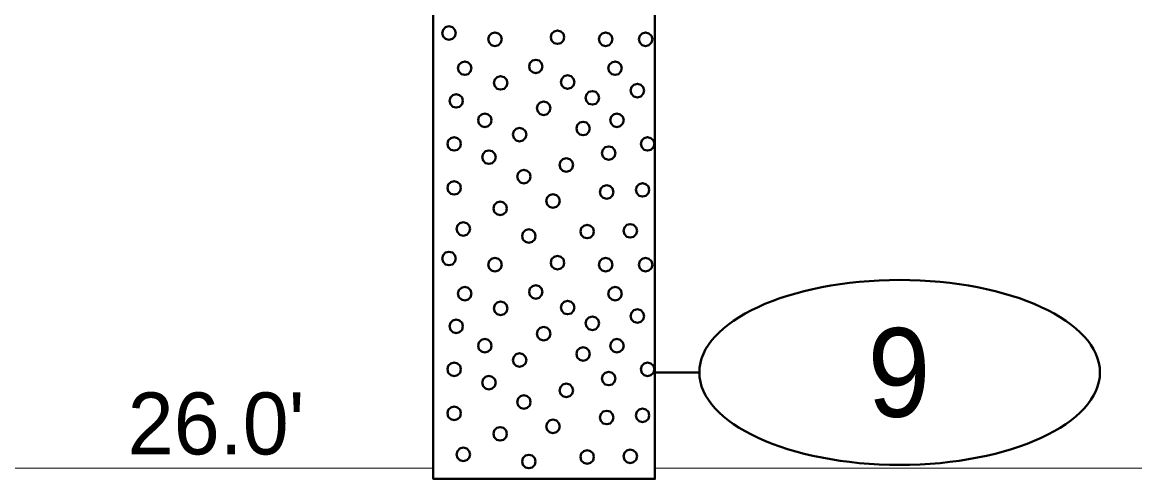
# Model space of a CAD drawing. Extents: x -582 to 653, y -817 to -3.
# Drawn here: x -30.1 to -17.56, y -215.52 to -210.45 of the extents above; entities that cross this region are included whole.
import ezdxf
from ezdxf.enums import TextEntityAlignment as Align

# ---------------------------------------------------------------- set-up
doc = ezdxf.new("R2010")
doc.units = 0
doc.header["$LTSCALE"] = 0.4
doc.layers.add('27', color=7, linetype='Continuous', lineweight=40)
doc.layers.add('7', color=7, linetype='Continuous', lineweight=13)

msp = doc.modelspace()

# ---------------------------------------------------------------- linework, layer by layer
at = {"layer": '27'}
msp.add_line((-22.4714, -214.3929), (-22.9714, -214.3929), dxfattribs=at)
for points in [[(-25.4713, -200.5929), (-22.9713, -200.5929), (-22.9713, -215.5929), (-25.4713, -215.5929)], [(-25.217, -210.5694), (-25.2272, -210.5313), (-25.2551, -210.5034), (-25.2932, -210.4932), (-25.3313, -210.5034), (-25.3592, -210.5313), (-25.3694, -210.5694), (-25.3592, -210.6075), (-25.3313, -210.6354), (-25.2932, -210.6456), (-25.2551, -210.6354), (-25.2272, -210.6075)], [(-24.6983, -210.6393), (-24.7085, -210.6012), (-24.7364, -210.5733), (-24.7745, -210.5631), (-24.8126, -210.5733), (-24.8405, -210.6012), (-24.8507, -210.6393), (-24.8405, -210.6774), (-24.8126, -210.7053), (-24.7745, -210.7155), (-24.7364, -210.7053), (-24.7085, -210.6774)], [(-23.994, -210.6164), (-24.0042, -210.5783), (-24.0321, -210.5504), (-24.0702, -210.5402), (-24.1083, -210.5504), (-24.1362, -210.5783), (-24.1464, -210.6164), (-24.1362, -210.6545), (-24.1083, -210.6824), (-24.0702, -210.6926), (-24.0321, -210.6824), (-24.0042, -210.6545)], [(-23.4512, -210.6393), (-23.4614, -210.6012), (-23.4893, -210.5733), (-23.5274, -210.5631), (-23.5655, -210.5733), (-23.5934, -210.6012), (-23.6036, -210.6393), (-23.5934, -210.6774), (-23.5655, -210.7053), (-23.5274, -210.7155), (-23.4893, -210.7053), (-23.4614, -210.6774)], [(-23.0011, -210.6393), (-23.0113, -210.6012), (-23.0392, -210.5733), (-23.0773, -210.5631), (-23.1154, -210.5733), (-23.1433, -210.6012), (-23.1535, -210.6393), (-23.1433, -210.6774), (-23.1154, -210.7053), (-23.0773, -210.7155), (-23.0392, -210.7053), (-23.0113, -210.6774)], [(-25.0394, -210.9655), (-25.0496, -210.9274), (-25.0775, -210.8996), (-25.1156, -210.8893), (-25.1537, -210.8996), (-25.1816, -210.9274), (-25.1918, -210.9655), (-25.1816, -211.0036), (-25.1537, -211.0315), (-25.1156, -211.0417), (-25.0775, -211.0315), (-25.0496, -211.0036)], [(-24.2384, -210.946), (-24.2487, -210.9079), (-24.2765, -210.88), (-24.3146, -210.8698), (-24.3527, -210.88), (-24.3806, -210.9079), (-24.3908, -210.946), (-24.3806, -210.9841), (-24.3527, -211.0119), (-24.3146, -211.0222), (-24.2765, -211.0119), (-24.2487, -210.9841)], [(-23.3448, -210.9656), (-23.355, -210.9275), (-23.3829, -210.8996), (-23.421, -210.8894), (-23.4591, -210.8996), (-23.487, -210.9275), (-23.4972, -210.9656), (-23.487, -211.0037), (-23.4591, -211.0316), (-23.421, -211.0418), (-23.3829, -211.0316), (-23.355, -211.0037)], [(-24.6345, -211.1308), (-24.6447, -211.0927), (-24.6726, -211.0648), (-24.7107, -211.0546), (-24.7488, -211.0648), (-24.7767, -211.0927), (-24.7869, -211.1308), (-24.7767, -211.1689), (-24.7488, -211.1968), (-24.7107, -211.207), (-24.6726, -211.1968), (-24.6447, -211.1689)], [(-23.8794, -211.1218), (-23.8896, -211.0837), (-23.9175, -211.0558), (-23.9556, -211.0456), (-23.9937, -211.0558), (-24.0216, -211.0837), (-24.0318, -211.1218), (-24.0216, -211.1599), (-23.9937, -211.1878), (-23.9556, -211.198), (-23.9175, -211.1878), (-23.8896, -211.1599)], [(-25.1356, -211.3334), (-25.1458, -211.2953), (-25.1737, -211.2674), (-25.2118, -211.2572), (-25.2499, -211.2674), (-25.2778, -211.2953), (-25.288, -211.3334), (-25.2778, -211.3715), (-25.2499, -211.3994), (-25.2118, -211.4096), (-25.1737, -211.3994), (-25.1458, -211.3715)], [(-23.6012, -211.2991), (-23.6114, -211.261), (-23.6393, -211.2331), (-23.6774, -211.2229), (-23.7155, -211.2331), (-23.7434, -211.261), (-23.7536, -211.2991), (-23.7434, -211.3372), (-23.7155, -211.3651), (-23.6774, -211.3753), (-23.6393, -211.3651), (-23.6114, -211.3372)], [(-23.0939, -211.2177), (-23.1041, -211.1796), (-23.132, -211.1517), (-23.1701, -211.1415), (-23.2082, -211.1517), (-23.2361, -211.1796), (-23.2463, -211.2177), (-23.2361, -211.2558), (-23.2082, -211.2837), (-23.1701, -211.2939), (-23.132, -211.2837), (-23.1041, -211.2558)], [(-24.1495, -211.4166), (-24.1597, -211.3785), (-24.1876, -211.3506), (-24.2257, -211.3404), (-24.2638, -211.3506), (-24.2917, -211.3785), (-24.3019, -211.4166), (-24.2917, -211.4547), (-24.2638, -211.4826), (-24.2257, -211.4928), (-24.1876, -211.4826), (-24.1597, -211.4547)], [(-24.8127, -211.5521), (-24.8229, -211.514), (-24.8508, -211.4861), (-24.8889, -211.4759), (-24.927, -211.4861), (-24.9549, -211.514), (-24.9651, -211.5521), (-24.9549, -211.5902), (-24.927, -211.618), (-24.8889, -211.6283), (-24.8508, -211.618), (-24.8229, -211.5902)], [(-23.324, -211.5521), (-23.3342, -211.514), (-23.3621, -211.4861), (-23.4002, -211.4759), (-23.4383, -211.4861), (-23.4662, -211.514), (-23.4764, -211.5521), (-23.4662, -211.5902), (-23.4383, -211.618), (-23.4002, -211.6283), (-23.3621, -211.618), (-23.3342, -211.5902)], [(-24.4211, -211.7135), (-24.4314, -211.6754), (-24.4592, -211.6475), (-24.4973, -211.6373), (-24.5354, -211.6475), (-24.5633, -211.6754), (-24.5735, -211.7135), (-24.5633, -211.7516), (-24.5354, -211.7795), (-24.4973, -211.7897), (-24.4592, -211.7795), (-24.4314, -211.7516)], [(-23.7054, -211.6449), (-23.7156, -211.6068), (-23.7435, -211.5789), (-23.7816, -211.5687), (-23.8197, -211.5789), (-23.8476, -211.6068), (-23.8578, -211.6449), (-23.8476, -211.683), (-23.8197, -211.7108), (-23.7816, -211.7211), (-23.7435, -211.7108), (-23.7156, -211.683)], [(-25.1585, -211.8177), (-25.1687, -211.7796), (-25.1966, -211.7518), (-25.2347, -211.7415), (-25.2728, -211.7518), (-25.3007, -211.7796), (-25.3109, -211.8177), (-25.3007, -211.8558), (-25.2728, -211.8837), (-25.2347, -211.8939), (-25.1966, -211.8837), (-25.1687, -211.8558)], [(-22.9783, -211.8177), (-22.9885, -211.7796), (-23.0164, -211.7518), (-23.0545, -211.7415), (-23.0926, -211.7518), (-23.1204, -211.7796), (-23.1307, -211.8177), (-23.1204, -211.8558), (-23.0926, -211.8837), (-23.0545, -211.8939), (-23.0164, -211.8837), (-22.9885, -211.8558)], [(-24.7669, -211.9678), (-24.7771, -211.9297), (-24.805, -211.9018), (-24.8431, -211.8916), (-24.8812, -211.9018), (-24.9091, -211.9297), (-24.9193, -211.9678), (-24.9091, -212.0059), (-24.8812, -212.0337), (-24.8431, -212.044), (-24.805, -212.0337), (-24.7771, -212.0059)], [(-23.4168, -211.922), (-23.4271, -211.8839), (-23.4549, -211.856), (-23.493, -211.8458), (-23.5311, -211.856), (-23.559, -211.8839), (-23.5692, -211.922), (-23.559, -211.9601), (-23.5311, -211.988), (-23.493, -211.9982), (-23.4549, -211.988), (-23.4271, -211.9601)], [(-23.8948, -212.0555), (-23.905, -212.0174), (-23.9329, -211.9895), (-23.971, -211.9793), (-24.0091, -211.9895), (-24.037, -212.0174), (-24.0472, -212.0555), (-24.037, -212.0936), (-24.0091, -212.1215), (-23.971, -212.1317), (-23.9329, -212.1215), (-23.905, -212.0936)], [(-24.3728, -212.1864), (-24.383, -212.1483), (-24.4109, -212.1204), (-24.449, -212.1102), (-24.4871, -212.1204), (-24.515, -212.1483), (-24.5252, -212.1864), (-24.515, -212.2245), (-24.4871, -212.2524), (-24.449, -212.2626), (-24.4109, -212.2524), (-24.383, -212.2245)], [(-25.1585, -212.3135), (-25.1687, -212.2754), (-25.1966, -212.2476), (-25.2347, -212.2373), (-25.2728, -212.2476), (-25.3007, -212.2754), (-25.3109, -212.3135), (-25.3007, -212.3516), (-25.2728, -212.3795), (-25.2347, -212.3897), (-25.1966, -212.3795), (-25.1687, -212.3516)], [(-23.0355, -212.3364), (-23.0457, -212.2983), (-23.0736, -212.2704), (-23.1117, -212.2602), (-23.1498, -212.2704), (-23.1777, -212.2983), (-23.1879, -212.3364), (-23.1777, -212.3745), (-23.1498, -212.4024), (-23.1117, -212.4126), (-23.0736, -212.4024), (-23.0457, -212.3745)], [(-24.0449, -212.461), (-24.0551, -212.4229), (-24.083, -212.395), (-24.1211, -212.3848), (-24.1592, -212.395), (-24.187, -212.4229), (-24.1973, -212.461), (-24.187, -212.4991), (-24.1592, -212.527), (-24.1211, -212.5372), (-24.083, -212.527), (-24.0551, -212.4991)], [(-23.4397, -212.3606), (-23.4499, -212.3225), (-23.4778, -212.2946), (-23.5159, -212.2844), (-23.554, -212.2946), (-23.5819, -212.3225), (-23.5921, -212.3606), (-23.5819, -212.3987), (-23.554, -212.4266), (-23.5159, -212.4368), (-23.4778, -212.4266), (-23.4499, -212.3987)], [(-24.6398, -212.5449), (-24.65, -212.5068), (-24.6779, -212.4789), (-24.716, -212.4687), (-24.7541, -212.4789), (-24.782, -212.5068), (-24.7922, -212.5449), (-24.782, -212.583), (-24.7541, -212.6109), (-24.716, -212.6211), (-24.6779, -212.6109), (-24.65, -212.583)], [(-25.0555, -212.7763), (-25.0657, -212.7382), (-25.0936, -212.7103), (-25.1317, -212.7001), (-25.1698, -212.7103), (-25.1977, -212.7382), (-25.2079, -212.7763), (-25.1977, -212.8144), (-25.1698, -212.8423), (-25.1317, -212.8525), (-25.0936, -212.8423), (-25.0657, -212.8144)], [(-23.6597, -212.8055), (-23.6699, -212.7674), (-23.6978, -212.7395), (-23.7359, -212.7293), (-23.774, -212.7395), (-23.8018, -212.7674), (-23.8121, -212.8055), (-23.8018, -212.8436), (-23.774, -212.8715), (-23.7359, -212.8817), (-23.6978, -212.8715), (-23.6699, -212.8436)], [(-23.174, -212.7979), (-23.1842, -212.7598), (-23.2121, -212.7319), (-23.2502, -212.7217), (-23.2883, -212.7319), (-23.3162, -212.7598), (-23.3264, -212.7979), (-23.3162, -212.836), (-23.2883, -212.8639), (-23.2502, -212.8741), (-23.2121, -212.8639), (-23.1842, -212.836)], [(-24.3169, -212.8564), (-24.3271, -212.8183), (-24.355, -212.7904), (-24.3931, -212.7802), (-24.4312, -212.7904), (-24.4591, -212.8183), (-24.4693, -212.8564), (-24.4591, -212.8945), (-24.4312, -212.9224), (-24.3931, -212.9326), (-24.355, -212.9224), (-24.3271, -212.8945)], [(-25.217, -213.1094), (-25.2272, -213.0713), (-25.2551, -213.0434), (-25.2932, -213.0332), (-25.3313, -213.0434), (-25.3592, -213.0713), (-25.3694, -213.1094), (-25.3592, -213.1475), (-25.3313, -213.1754), (-25.2932, -213.1856), (-25.2551, -213.1754), (-25.2272, -213.1475)], [(-24.6983, -213.1793), (-24.7085, -213.1412), (-24.7364, -213.1133), (-24.7745, -213.1031), (-24.8126, -213.1133), (-24.8405, -213.1412), (-24.8507, -213.1793), (-24.8405, -213.2174), (-24.8126, -213.2453), (-24.7745, -213.2555), (-24.7364, -213.2453), (-24.7085, -213.2174)], [(-23.994, -213.1564), (-24.0042, -213.1183), (-24.0321, -213.0904), (-24.0702, -213.0802), (-24.1083, -213.0904), (-24.1362, -213.1183), (-24.1464, -213.1564), (-24.1362, -213.1945), (-24.1083, -213.2224), (-24.0702, -213.2326), (-24.0321, -213.2224), (-24.0042, -213.1945)], [(-23.4512, -213.1793), (-23.4614, -213.1412), (-23.4893, -213.1133), (-23.5274, -213.1031), (-23.5655, -213.1133), (-23.5934, -213.1412), (-23.6036, -213.1793), (-23.5934, -213.2174), (-23.5655, -213.2453), (-23.5274, -213.2555), (-23.4893, -213.2453), (-23.4614, -213.2174)], [(-23.0011, -213.1793), (-23.0113, -213.1412), (-23.0392, -213.1133), (-23.0773, -213.1031), (-23.1154, -213.1133), (-23.1433, -213.1412), (-23.1535, -213.1793), (-23.1433, -213.2174), (-23.1154, -213.2453), (-23.0773, -213.2555), (-23.0392, -213.2453), (-23.0113, -213.2174)], [(-25.0394, -213.5055), (-25.0496, -213.4674), (-25.0775, -213.4396), (-25.1156, -213.4293), (-25.1537, -213.4396), (-25.1816, -213.4674), (-25.1918, -213.5055), (-25.1816, -213.5436), (-25.1537, -213.5715), (-25.1156, -213.5817), (-25.0775, -213.5715), (-25.0496, -213.5436)], [(-24.2384, -213.486), (-24.2487, -213.4479), (-24.2765, -213.42), (-24.3146, -213.4098), (-24.3527, -213.42), (-24.3806, -213.4479), (-24.3908, -213.486), (-24.3806, -213.5241), (-24.3527, -213.5519), (-24.3146, -213.5622), (-24.2765, -213.5519), (-24.2487, -213.5241)], [(-23.3448, -213.5056), (-23.355, -213.4675), (-23.3829, -213.4396), (-23.421, -213.4294), (-23.4591, -213.4396), (-23.487, -213.4675), (-23.4972, -213.5056), (-23.487, -213.5437), (-23.4591, -213.5716), (-23.421, -213.5818), (-23.3829, -213.5716), (-23.355, -213.5437)], [(-24.6345, -213.6708), (-24.6447, -213.6327), (-24.6726, -213.6048), (-24.7107, -213.5946), (-24.7488, -213.6048), (-24.7767, -213.6327), (-24.7869, -213.6708), (-24.7767, -213.7089), (-24.7488, -213.7368), (-24.7107, -213.747), (-24.6726, -213.7368), (-24.6447, -213.7089)], [(-23.8794, -213.6618), (-23.8896, -213.6237), (-23.9175, -213.5958), (-23.9556, -213.5856), (-23.9937, -213.5958), (-24.0216, -213.6237), (-24.0318, -213.6618), (-24.0216, -213.6999), (-23.9937, -213.7278), (-23.9556, -213.738), (-23.9175, -213.7278), (-23.8896, -213.6999)], [(-23.6012, -213.8391), (-23.6114, -213.801), (-23.6393, -213.7731), (-23.6774, -213.7629), (-23.7155, -213.7731), (-23.7434, -213.801), (-23.7536, -213.8391), (-23.7434, -213.8772), (-23.7155, -213.9051), (-23.6774, -213.9153), (-23.6393, -213.9051), (-23.6114, -213.8772)], [(-23.0939, -213.7577), (-23.1041, -213.7196), (-23.132, -213.6917), (-23.1701, -213.6815), (-23.2082, -213.6917), (-23.2361, -213.7196), (-23.2463, -213.7577), (-23.2361, -213.7958), (-23.2082, -213.8237), (-23.1701, -213.8339), (-23.132, -213.8237), (-23.1041, -213.7958)], [(-25.1356, -213.8734), (-25.1458, -213.8353), (-25.1737, -213.8074), (-25.2118, -213.7972), (-25.2499, -213.8074), (-25.2778, -213.8353), (-25.288, -213.8734), (-25.2778, -213.9115), (-25.2499, -213.9394), (-25.2118, -213.9496), (-25.1737, -213.9394), (-25.1458, -213.9115)], [(-24.1495, -213.9566), (-24.1597, -213.9185), (-24.1876, -213.8906), (-24.2257, -213.8804), (-24.2638, -213.8906), (-24.2917, -213.9185), (-24.3019, -213.9566), (-24.2917, -213.9947), (-24.2638, -214.0226), (-24.2257, -214.0328), (-24.1876, -214.0226), (-24.1597, -213.9947)], [(-24.8127, -214.0921), (-24.8229, -214.054), (-24.8508, -214.0261), (-24.8889, -214.0159), (-24.927, -214.0261), (-24.9549, -214.054), (-24.9651, -214.0921), (-24.9549, -214.1302), (-24.927, -214.158), (-24.8889, -214.1683), (-24.8508, -214.158), (-24.8229, -214.1302)], [(-23.324, -214.0921), (-23.3342, -214.054), (-23.3621, -214.0261), (-23.4002, -214.0159), (-23.4383, -214.0261), (-23.4662, -214.054), (-23.4764, -214.0921), (-23.4662, -214.1302), (-23.4383, -214.158), (-23.4002, -214.1683), (-23.3621, -214.158), (-23.3342, -214.1302)], [(-23.7054, -214.1849), (-23.7156, -214.1468), (-23.7435, -214.1189), (-23.7816, -214.1087), (-23.8197, -214.1189), (-23.8476, -214.1468), (-23.8578, -214.1849), (-23.8476, -214.223), (-23.8197, -214.2508), (-23.7816, -214.2611), (-23.7435, -214.2508), (-23.7156, -214.223)], [(-24.4211, -214.2535), (-24.4314, -214.2154), (-24.4592, -214.1875), (-24.4973, -214.1773), (-24.5354, -214.1875), (-24.5633, -214.2154), (-24.5735, -214.2535), (-24.5633, -214.2916), (-24.5354, -214.3195), (-24.4973, -214.3297), (-24.4592, -214.3195), (-24.4314, -214.2916)], [(-25.1585, -214.3577), (-25.1687, -214.3196), (-25.1966, -214.2918), (-25.2347, -214.2815), (-25.2728, -214.2918), (-25.3007, -214.3196), (-25.3109, -214.3577), (-25.3007, -214.3958), (-25.2728, -214.4237), (-25.2347, -214.4339), (-25.1966, -214.4237), (-25.1687, -214.3958)], [(-23.4168, -214.462), (-23.4271, -214.4239), (-23.4549, -214.396), (-23.493, -214.3858), (-23.5311, -214.396), (-23.559, -214.4239), (-23.5692, -214.462), (-23.559, -214.5001), (-23.5311, -214.528), (-23.493, -214.5382), (-23.4549, -214.528), (-23.4271, -214.5001)], [(-22.9783, -214.3577), (-22.9885, -214.3196), (-23.0164, -214.2918), (-23.0545, -214.2815), (-23.0926, -214.2918), (-23.1204, -214.3196), (-23.1307, -214.3577), (-23.1204, -214.3958), (-23.0926, -214.4237), (-23.0545, -214.4339), (-23.0164, -214.4237), (-22.9885, -214.3958)], [(-24.7669, -214.5078), (-24.7771, -214.4697), (-24.805, -214.4418), (-24.8431, -214.4316), (-24.8812, -214.4418), (-24.9091, -214.4697), (-24.9193, -214.5078), (-24.9091, -214.5459), (-24.8812, -214.5737), (-24.8431, -214.584), (-24.805, -214.5737), (-24.7771, -214.5459)], [(-23.8948, -214.5955), (-23.905, -214.5574), (-23.9329, -214.5295), (-23.971, -214.5193), (-24.0091, -214.5295), (-24.037, -214.5574), (-24.0472, -214.5955), (-24.037, -214.6336), (-24.0091, -214.6615), (-23.971, -214.6717), (-23.9329, -214.6615), (-23.905, -214.6336)], [(-24.3728, -214.7264), (-24.383, -214.6883), (-24.4109, -214.6604), (-24.449, -214.6502), (-24.4871, -214.6604), (-24.515, -214.6883), (-24.5252, -214.7264), (-24.515, -214.7645), (-24.4871, -214.7924), (-24.449, -214.8026), (-24.4109, -214.7924), (-24.383, -214.7645)], [(-25.1585, -214.8535), (-25.1687, -214.8154), (-25.1966, -214.7876), (-25.2347, -214.7773), (-25.2728, -214.7876), (-25.3007, -214.8154), (-25.3109, -214.8535), (-25.3007, -214.8916), (-25.2728, -214.9195), (-25.2347, -214.9297), (-25.1966, -214.9195), (-25.1687, -214.8916)], [(-23.4397, -214.9006), (-23.4499, -214.8625), (-23.4778, -214.8346), (-23.5159, -214.8244), (-23.554, -214.8346), (-23.5819, -214.8625), (-23.5921, -214.9006), (-23.5819, -214.9387), (-23.554, -214.9666), (-23.5159, -214.9768), (-23.4778, -214.9666), (-23.4499, -214.9387)], [(-23.0355, -214.8764), (-23.0457, -214.8383), (-23.0736, -214.8104), (-23.1117, -214.8002), (-23.1498, -214.8104), (-23.1777, -214.8383), (-23.1879, -214.8764), (-23.1777, -214.9145), (-23.1498, -214.9424), (-23.1117, -214.9526), (-23.0736, -214.9424), (-23.0457, -214.9145)], [(-24.6398, -215.0849), (-24.65, -215.0468), (-24.6779, -215.0189), (-24.716, -215.0087), (-24.7541, -215.0189), (-24.782, -215.0468), (-24.7922, -215.0849), (-24.782, -215.123), (-24.7541, -215.1509), (-24.716, -215.1611), (-24.6779, -215.1509), (-24.65, -215.123)], [(-24.0449, -215.001), (-24.0551, -214.9629), (-24.083, -214.935), (-24.1211, -214.9248), (-24.1592, -214.935), (-24.187, -214.9629), (-24.1973, -215.001), (-24.187, -215.0391), (-24.1592, -215.067), (-24.1211, -215.0772), (-24.083, -215.067), (-24.0551, -215.0391)], [(-25.0555, -215.3163), (-25.0657, -215.2782), (-25.0936, -215.2503), (-25.1317, -215.2401), (-25.1698, -215.2503), (-25.1977, -215.2782), (-25.2079, -215.3163), (-25.1977, -215.3544), (-25.1698, -215.3823), (-25.1317, -215.3925), (-25.0936, -215.3823), (-25.0657, -215.3544)], [(-23.6597, -215.3455), (-23.6699, -215.3074), (-23.6978, -215.2795), (-23.7359, -215.2693), (-23.774, -215.2795), (-23.8018, -215.3074), (-23.8121, -215.3455), (-23.8018, -215.3836), (-23.774, -215.4115), (-23.7359, -215.4217), (-23.6978, -215.4115), (-23.6699, -215.3836)], [(-23.174, -215.3379), (-23.1842, -215.2998), (-23.2121, -215.2719), (-23.2502, -215.2617), (-23.2883, -215.2719), (-23.3162, -215.2998), (-23.3264, -215.3379), (-23.3162, -215.376), (-23.2883, -215.4039), (-23.2502, -215.4141), (-23.2121, -215.4039), (-23.1842, -215.376)], [(-24.3169, -215.3964), (-24.3271, -215.3583), (-24.355, -215.3304), (-24.3931, -215.3202), (-24.4312, -215.3304), (-24.4591, -215.3583), (-24.4693, -215.3964), (-24.4591, -215.4345), (-24.4312, -215.4624), (-24.3931, -215.4726), (-24.355, -215.4624), (-24.3271, -215.4345)]]:
    msp.add_lwpolyline(points, close=True, dxfattribs=at)
msp.add_ellipse((-20.214, -214.3929), major_axis=(2.2574, 0), ratio=0.461538, dxfattribs=at)
at = {"layer": '7'}
for p, q in [((-62.9147, -215.4729), (-25.4713, -215.4729)), ((-22.9713, -215.4729), (28.379, -215.4729))]:
    msp.add_line(p, q, dxfattribs=at)

# ---------------------------------------------------------------- texts
at = {"layer": '27', "width": 0.95}
msp.add_text('9', height=1, dxfattribs=at).set_placement((-20.2212, -214.8929), align=Align.CENTER)
at = {"layer": '27'}
msp.add_text("26.0'", height=0.6976, dxfattribs=at).set_placement((-28.9146, -215.3165))

doc.saveas('drawing.dxf')
